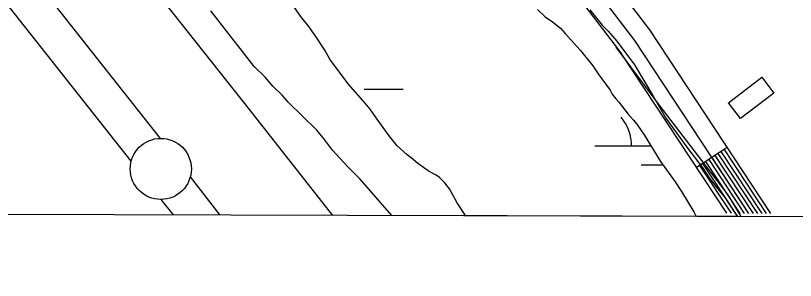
# Model space of a CAD drawing. Extents: x 3161564 to 3199464, y 849354 to 874788.
# Drawn here: x 3177635 to 3178273, y 854733 to 854950 of the extents above; entities that cross this region are included whole.
import ezdxf

# ---------------------------------------------------------------- set-up
doc = ezdxf.new("R2010")
doc.units = 0
for name, color, linetype in [('V-BLDG-OTLN', 7, 'Continuous'), ('V-GRID-FRAM', 7, 'Continuous'), ('V-LEVE-TOET', 7, 'Continuous'), ('V-ROAD-CNTR', 7, 'Continuous'), ('V-SITE-VEGE', 7, 'Continuous'), ('V-SURV-LINE', 7, 'Continuous'), ('V-WETL-SWMP', 7, 'Continuous')]:
    doc.layers.add(name, color=color, linetype=linetype)

msp = doc.modelspace()

# ---------------------------------------------------------------- linework, layer by layer
at = {"layer": 'V-BLDG-OTLN'}
msp.add_lwpolyline([(3178228.51, 854865.7), (3178218.69, 854878.56), (3178246.06, 854899.47), (3178255.88, 854886.61)], close=True, dxfattribs=at)
at = {"layer": 'V-GRID-FRAM'}
msp.add_lwpolyline([(3165819.25, 873007.56), (3197186.66, 872920.88), (3197144.33, 854733.31), (3165761.05, 854820.03), (3165819.25, 873007.56)], dxfattribs=at)
at = {"layer": 'V-LEVE-TOET'}
msp.add_lwpolyline([(3177894.99, 854786.5), (3177827.03, 854872.76), (3177751.92, 854967.89), (3177672.11, 855062.56), (3177580.11, 855181.81), (3177482.04, 855310.42), (3177409.16, 855411.43), (3177315.8, 855539.51), (3177313.19, 855545.77), (3177310, 855552.02), (3177307.82, 855555.86), (3177304.79, 855560.81)], dxfattribs=at)
at = {"layer": 'V-ROAD-CNTR'}
msp.add_line((3178217.54, 854842.11), (3178192.5, 854825.59), dxfattribs=at)
for points in [[(3177801.34, 855372.53), (3177952.45, 855188.32), (3178058.13, 855064.01), (3178154.11, 854938.29), (3178253.17, 854788.09)], [(3177790.59, 855365.96), (3177940.89, 855178.77), (3178046.45, 855054.6), (3178141.88, 854929.6), (3178235.17, 854788.14)], [(3177777.46, 855357.01), (3177929.32, 855169.21), (3178034.76, 855045.18), (3178129.64, 854920.91), (3178217.17, 854788.19)], [(3178126.64, 854924.16), (3178162.51, 854875.76), (3178218.03, 854803.44), (3178228.77, 854785.58)], [(3178210.03, 854837.15), (3178242.37, 854788.12)], [(3178212.53, 854838.8), (3178245.97, 854788.11)], [(3178215.04, 854840.46), (3178249.57, 854788.1)], [(3178200.01, 854830.55), (3178227.97, 854788.16)], [(3178202.52, 854832.2), (3178231.57, 854788.15)], [(3178205.02, 854833.85), (3178235.17, 854788.14)], [(3178207.53, 854835.5), (3178238.77, 854788.13)], [(3178195, 854827.24), (3178220.77, 854788.18)], [(3178197.51, 854828.89), (3178224.37, 854788.17)]]:
    msp.add_lwpolyline(points, dxfattribs=at)
at = {"layer": 'V-SITE-VEGE'}
for p, q in [((3177800.87, 854946.44), (3177795.16, 854953.92)), ((3178105.18, 854954.56), (3178115.32, 854942.09)), ((3177830.67, 854908.4), (3177800.87, 854946.44)), ((3178115.32, 854942.09), (3178120.38, 854937.11)), ((3178120.38, 854937.11), (3178127.35, 854929.01)), ((3178127.35, 854929.01), (3178141.94, 854909.67)), ((3177839.53, 854899.68), (3177830.67, 854908.4)), ((3178141.94, 854909.67), (3178157.21, 854884.06)), ((3177845.87, 854892.2), (3177839.53, 854899.68)), ((3177853.46, 854884.74), (3177845.87, 854892.2)), ((3177858.52, 854879.13), (3177853.46, 854884.74)), ((3178157.21, 854884.06), (3178167.4, 854865.95)), ((3177881.93, 854856.1), (3177858.52, 854879.13)), ((3178167.4, 854865.95), (3178184.54, 854842.24)), ((3177888.27, 854848.62), (3177881.93, 854856.1)), ((3177894.61, 854839.88), (3177888.27, 854848.62)), ((3177907.28, 854826.18), (3177894.61, 854839.88)), ((3178184.54, 854842.24), (3178197.86, 854824.77)), ((3177917.4, 854816.22), (3177907.28, 854826.18)), ((3178197.86, 854824.77), (3178202.94, 854817.28)), ((3177943.32, 854786.37), (3177917.4, 854816.22)), ((3178202.94, 854817.28), (3178208.65, 854809.8)), ((3178208.65, 854809.8), (3178215.62, 854801.07)), ((3178215.62, 854801.07), (3178223.88, 854788.58)), ((3178225.95, 854785.59), (3177943.32, 854786.37)), ((3178223.88, 854788.58), (3178225.95, 854785.59))]:
    msp.add_line(p, q, dxfattribs=at)
at = {"layer": 'V-SURV-LINE'}
for points in [[(3177328.46, 855387.43), (3177753.65, 854849.49)], [(3177730.11, 854830.9), (3177304.91, 855368.85)], [(3177778.39, 854817.94), (3177802.62, 854786.76)], [(3177764.55, 854786.86), (3177754.69, 854799.54)]]:
    msp.add_lwpolyline(points, dxfattribs=at)
msp.add_circle((3177754.27, 854824.52), 25, dxfattribs=at)
at = {"layer": 'V-WETL-SWMP'}
for p, q in [((3177868.49, 854949.39), (3177863.06, 854957.52)), ((3178062.48, 854954.91), (3178068.73, 854949.04)), ((3177875.32, 854940.98), (3177868.49, 854949.39)), ((3178068.73, 854949.04), (3178074.68, 854944.86)), ((3177881.03, 854932.85), (3177875.32, 854940.98)), ((3178074.68, 854944.86), (3178081.21, 854939.55)), ((3178081.21, 854939.55), (3178085.2, 854935.35)), ((3177888.45, 854921.63), (3177881.03, 854932.85)), ((3178085.2, 854935.35), (3178097.72, 854921.35)), ((3177892.46, 854914.33), (3177888.45, 854921.63)), ((3178097.72, 854921.35), (3178107.69, 854908.74)), ((3177907.57, 854894.15), (3177892.46, 854914.33)), ((3178107.69, 854908.74), (3178111.97, 854902.29)), ((3178111.97, 854902.29), (3178121.95, 854888.84)), ((3177921.52, 854878.18), (3177907.57, 854894.15)), ((3177920.52, 854889.72), (3177952.52, 854889.72)), ((3178121.95, 854888.84), (3178123.67, 854885.75)), ((3178123.67, 854885.75), (3178126.52, 854881.82)), ((3178126.52, 854881.82), (3178129.37, 854878.74)), ((3177925.51, 854873.42), (3177921.52, 854878.18)), ((3178129.37, 854878.74), (3178136.5, 854869.21)), ((3177931.21, 854865.29), (3177925.51, 854873.42)), ((3178136.5, 854869.21), (3178140.76, 854864.73)), ((3177941.2, 854851.55), (3177931.21, 854865.29)), ((3178140.76, 854864.73), (3178143.61, 854861.09)), ((3178143.61, 854861.09), (3178149.61, 854852.4)), ((3177947.75, 854843.43), (3177941.2, 854851.55)), ((3178149.61, 854852.4), (3178163.04, 854830.51)), ((3177955.71, 854836.16), (3177947.75, 854843.43)), ((3178109.36, 854843.29), (3178155.2, 854843.29)), ((3177959.11, 854833.65), (3177955.71, 854836.16)), ((3177964.51, 854828.9), (3177959.11, 854833.65)), ((3178163.04, 854830.51), (3178175.02, 854813.97)), ((3177973.87, 854822.49), (3177964.51, 854828.9)), ((3178147.36, 854827.86), (3178164.96, 854827.86)), ((3177979.53, 854819.43), (3177973.87, 854822.49)), ((3177982.37, 854817.48), (3177979.53, 854819.43)), ((3177986.35, 854813.28), (3177982.37, 854817.48)), ((3177990.34, 854808.24), (3177986.35, 854813.28)), ((3178175.02, 854813.97), (3178180.16, 854806.11)), ((3177996.64, 854796.72), (3177990.34, 854808.24)), ((3178180.16, 854806.11), (3178190.45, 854789.27)), ((3178002.92, 854787.19), (3177996.64, 854796.72)), ((3178003.64, 854786.2), (3178002.92, 854787.19)), ((3178192.37, 854785.68), (3178003.64, 854786.2)), ((3178190.45, 854789.27), (3178192.37, 854785.68))]:
    msp.add_line(p, q, dxfattribs=at)
msp.add_arc((3178104.12, 854843.76), 35.25, 359.22818, 40.77184, dxfattribs=at)

doc.saveas('drawing.dxf')
